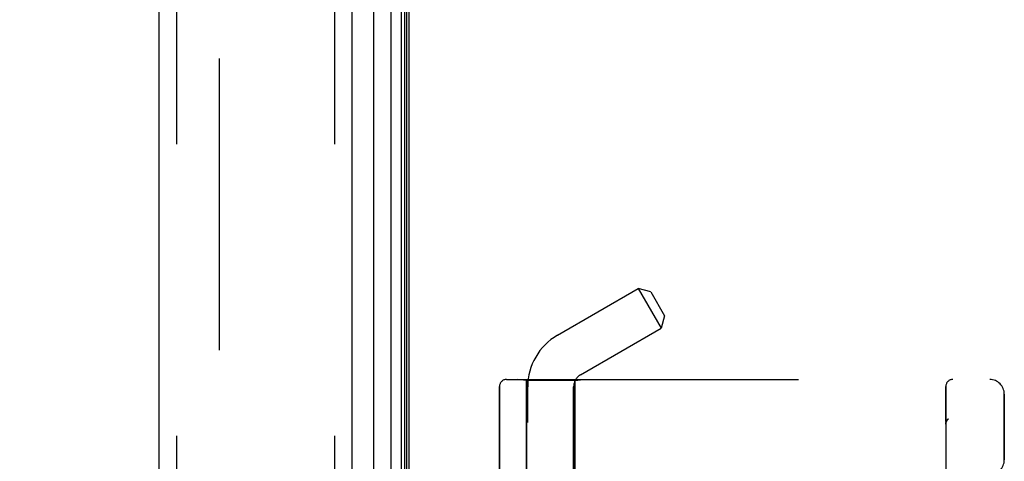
# Model space of a CAD drawing. Header units: inches. Extents: x 0 to 227, y 0 to 147.
# Tile 258 of 285: x 117.51 to 121.72, y 62.79 to 64.67. Entities that reach past the tile are written whole.
import ezdxf

# ---------------------------------------------------------------- set-up
doc = ezdxf.new("R2010")
doc.units = ezdxf.units.IN
doc.header["$LTSCALE"] = 12.466667
doc.header["$MEASUREMENT"] = 0
doc.linetypes.add('HIDDEN', pattern=[0.2, 0.1, -0.1])
doc.layers.get('0').update_dxf_attribs({"linetype": 'CONTINUOUS'})
for name, color, linetype in [('DEFAULT_2', 8, 'HIDDEN'), ('DIMENSIONS', 7, 'CONTINUOUS'), ('LEFTHAND_DOOR_ASSEMBLY', 7, 'CONTINUOUS'), ('RIGHTHAND_DOOR_ASSEMBLY', 7, 'CONTINUOUS')]:
    doc.layers.add(name, color=color, linetype=linetype)
doc.styles.get("Standard").update_dxf_attribs({"font": 'arial.ttf'})
doc.dimstyles.new('DIMSTYLE_1', dxfattribs={"dimtxt": 1, "dimasz": 1.333333, "dimexe": 0.09, "dimexo": 0.07, "dimgap": 0.0375, "dimtad": 0, "dimtih": 1, "dimtoh": 1, "dimzin": 4, "dimdsep": 46, "dimtxsty": 'Standard', "dimblk": '_FILLED', "dimblk1": '_FILLED', "dimblk2": '_FILLED', "dimcen": 0.09, "dimadec": 3, "dimazin": 1, "dimtfac": 1, "dimtdec": 3, "dimtofl": 0, "dimtmove": 0, "dimatfit": 3, "dimldrblk": '_FILLED', "dimfxl": 0, "dimtolj": 1, "dimtzin": 4, "dimarcsym": 0})

# ---------------------------------------------------------------- blocks, each defined once
blk = doc.blocks.new('_FILLED')
at = {"color": 0, "linetype": 'ByBlock'}
blk.add_solid([(0, 0), (-1, 0.2), (-1, -0.2)], dxfattribs=at)
blk = doc.blocks.new('*D12')
at = {"layer": 'DIMENSIONS', "color": 2, "linetype": 'Continuous'}
for p, q in [((118.347, 108.1593), (113.854, 108.1593)), ((115.054, 108.1593), (115.054, 73.1593)), ((115.054, 36.1593), (115.054, 71.1593)), ((118.358, 36.1593), (113.854, 36.1593))]:
    blk.add_line(p, q, dxfattribs=at)
at = {"layer": 'DIMENSIONS', "color": 2, "linetype": 'Continuous', "xscale": 1.3333333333, "yscale": 1.3333333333, "zscale": 1.3333333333}
for p, rotation in [((115.054, 108.1593), 90), ((115.054, 36.1593), 270)]:
    blk.add_blockref('_FILLED', p, dxfattribs=dict(at, rotation=rotation))
at = {"layer": 'DIMENSIONS', "color": 2, "linetype": 'Continuous', "insert": (115.054, 72.6593), "char_height": 1, "width": 3.494424, "attachment_point": 2, "line_spacing_factor": 0.9}
blk.add_mtext('72.00', dxfattribs=at)

msp = doc.modelspace()

# ---------------------------------------------------------------- linework, layer by layer
at = {"color": 3, "linetype": 'Continuous'}
msp.add_line((119.1764, 36.2633), (119.1764, 108.0553), dxfattribs=at)
at = {"layer": 'DEFAULT_2', "color": 8, "linetype": 'HIDDEN'}
msp.add_line((118.3638, 106.8937), (118.3638, 37.4249), dxfattribs=at)
at = {"layer": 'LEFTHAND_DOOR_ASSEMBLY', "color": 8, "linetype": 'HIDDEN'}
for p, q in [((118.1814, 107.7743), (118.1814, 36.5443)), ((118.8564, 107.7743), (118.8564, 36.5443)), ((119.5916, 63.1355), (121.6554, 63.1355)), ((119.6774, 63.1303), (119.6399, 63.1355)), ((119.8834, 63.1303), (119.6774, 63.1303)), ((119.6774, 63.1303), (119.6774, 62.5843)), ((119.8834, 63.1303), (119.9209, 63.1355)), ((119.8834, 63.1303), (119.8834, 62.5843)), ((119.5616, 63.1055), (119.5616, 62.5843)), ((121.4679, 60.463), (121.4679, 63.1055)), ((121.7179, 62.7918), (121.7179, 63.073)), ((121.4782, 62.9669), (121.478, 62.9667)), ((121.4679, 62.9445), (121.4679, 62.9442))]:
    msp.add_line(p, q, dxfattribs=at)
for points in [[(121.4741, 62.9625), (121.4737, 62.962), (121.4733, 62.9615), (121.473, 62.9611), (121.4727, 62.9606), (121.4724, 62.9601), (121.472, 62.9595), (121.4717, 62.959), (121.4715, 62.9585), (121.4712, 62.9579), (121.4709, 62.9574), (121.4706, 62.9568), (121.4704, 62.9563), (121.4701, 62.9557), (121.4699, 62.9552)], [(121.4741, 62.9625), (121.4742, 62.9627), (121.4744, 62.963), (121.4746, 62.9632), (121.4748, 62.9634), (121.475, 62.9637), (121.4752, 62.9639), (121.4754, 62.9641), (121.4756, 62.9643), (121.4758, 62.9645), (121.476, 62.9648), (121.4762, 62.965), (121.4764, 62.9652), (121.4766, 62.9654), (121.4768, 62.9656), (121.477, 62.9658), (121.4772, 62.966), (121.4775, 62.9663), (121.4777, 62.9665), (121.4779, 62.9667), (121.4782, 62.9669)], [(121.4699, 62.9552), (121.4697, 62.9546), (121.4695, 62.954), (121.4693, 62.9534), (121.4691, 62.9528), (121.4689, 62.9522), (121.4688, 62.9516), (121.4686, 62.951), (121.4685, 62.9504), (121.4684, 62.9498), (121.4683, 62.9492), (121.4682, 62.9486), (121.4681, 62.948), (121.468, 62.9474), (121.468, 62.9467), (121.4679, 62.9461), (121.4679, 62.9455), (121.4679, 62.9449), (121.4679, 62.9445)]]:
    msp.add_lwpolyline(points, dxfattribs=at)
for centre, radius, start, end in [((119.5916, 63.1055), 0.03, 90, 180), ((119.6554, 65.0594), 2.7751, 270, 316.1116), ((121.4979, 63.1055), 0.03, 90, 180), ((121.6554, 63.073), 0.0625, 0, 90), ((121.6554, 62.7918), 0.0625, 270, 360)]:
    msp.add_arc(centre, radius, start, end, dxfattribs=at)
at = {"layer": 'RIGHTHAND_DOOR_ASSEMBLY', "color": 7, "linetype": 'Continuous'}
for p, q in [((119.0235, 107.7963), (119.0235, 36.5223)), ((119.0986, 36.4939), (119.0986, 107.8247)), ((119.142, 107.8157), (119.142, 36.5029)), ((119.1557, 107.809), (119.1557, 36.5096)), ((119.1645, 107.8066), (119.1645, 36.512))]:
    msp.add_line(p, q, dxfattribs=at)
at = {"layer": 'RIGHTHAND_DOOR_ASSEMBLY', "color": 3, "linetype": 'Continuous'}
for p, q in [((118.1064, 107.7743), (118.1064, 36.5443)), ((118.9314, 107.7743), (118.9314, 36.5443))]:
    msp.add_line(p, q, dxfattribs=at)
at = {"layer": 'RIGHTHAND_DOOR_ASSEMBLY', "color": 8, "linetype": 'HIDDEN'}
for p, q in [((118.1814, 107.7743), (118.1814, 36.5443)), ((118.8564, 107.7743), (118.8564, 36.5443)), ((119.8094, 63.3243), (120.1545, 63.5235)), ((120.2078, 63.5093), (120.1545, 63.5235)), ((120.1545, 63.5235), (120.2525, 63.3538)), ((120.2078, 63.5093), (120.2668, 63.4071)), ((120.2668, 63.4071), (120.2525, 63.3538)), ((119.9074, 63.1545), (120.2525, 63.3538)), ((119.5916, 63.1355), (121.6554, 63.1355)), ((119.6774, 63.1303), (119.6399, 63.1355)), ((119.8834, 63.1303), (119.6774, 63.1303)), ((119.6774, 62.5843), (119.6774, 63.1303)), ((119.8834, 63.1303), (119.9209, 63.1355)), ((119.8834, 62.5843), (119.8834, 63.1303)), ((119.5616, 62.5843), (119.5616, 63.1055)), ((119.6824, 60.4577), (119.6824, 63.1043)), ((119.8784, 60.2563), (119.8784, 63.1043)), ((121.4679, 63.1055), (121.4679, 60.463)), ((121.7179, 63.073), (121.7179, 62.7918)), ((121.4782, 62.9669), (121.478, 62.9667)), ((121.4679, 62.9442), (121.4679, 62.9445))]:
    msp.add_line(p, q, dxfattribs=at)
for points in [[(121.4699, 62.955), (121.4701, 62.9556), (121.4703, 62.9562), (121.4706, 62.9568), (121.4709, 62.9573), (121.4711, 62.9579), (121.4714, 62.9584), (121.4717, 62.959), (121.472, 62.9595), (121.4723, 62.96), (121.4727, 62.9605), (121.473, 62.9611), (121.4734, 62.9616), (121.4737, 62.962), (121.4741, 62.9625)], [(121.4782, 62.9669), (121.4779, 62.9667), (121.4777, 62.9665), (121.4775, 62.9663), (121.4772, 62.966), (121.477, 62.9658), (121.4768, 62.9656), (121.4766, 62.9654), (121.4764, 62.9652), (121.4762, 62.965), (121.476, 62.9648), (121.4758, 62.9645), (121.4756, 62.9643), (121.4754, 62.9641), (121.4752, 62.9639), (121.475, 62.9637), (121.4748, 62.9634), (121.4746, 62.9632), (121.4744, 62.963), (121.4742, 62.9628), (121.4741, 62.9625)], [(121.4679, 62.9445), (121.4679, 62.9449), (121.4679, 62.9455), (121.4679, 62.9461), (121.468, 62.9467), (121.468, 62.9473), (121.4681, 62.9479), (121.4682, 62.9486), (121.4683, 62.9492), (121.4684, 62.9498), (121.4685, 62.9504), (121.4686, 62.951), (121.4688, 62.9516), (121.4689, 62.9522), (121.4691, 62.9527), (121.4693, 62.9533), (121.4695, 62.9539), (121.4697, 62.9545), (121.4699, 62.955)]]:
    msp.add_lwpolyline(points, dxfattribs=at)
for centre, radius, start, end in [((119.9364, 63.1043), 0.254, 120, 180), ((119.5916, 63.1055), 0.03, 90, 180), ((119.6554, 65.0594), 2.7751, 270, 316.1116), ((119.9364, 63.1043), 0.058, 120, 180), ((121.4979, 63.1055), 0.03, 90, 180), ((121.6554, 63.073), 0.0625, 0, 90), ((121.6554, 62.7918), 0.0625, 270, 360)]:
    msp.add_arc(centre, radius, start, end, dxfattribs=at)

# ---------------------------------------------------------------- dimensions: what is measured, and where the dimension line sits
at = {"layer": 'DIMENSIONS', "color": 2, "linetype": 'Continuous'}
dim = msp.add_linear_dim(base=(115.054, 108.1593), p1=(118.428, 36.1593), p2=(118.417, 108.1593), angle=90, dimstyle='DIMSTYLE_1', dxfattribs=at)
dim.commit()
dim.dimension.update_dxf_attribs({"geometry": '*D12', "text_midpoint": (115.0538, 72.1537), "dimtype": 160})

doc.saveas('drawing.dxf')
